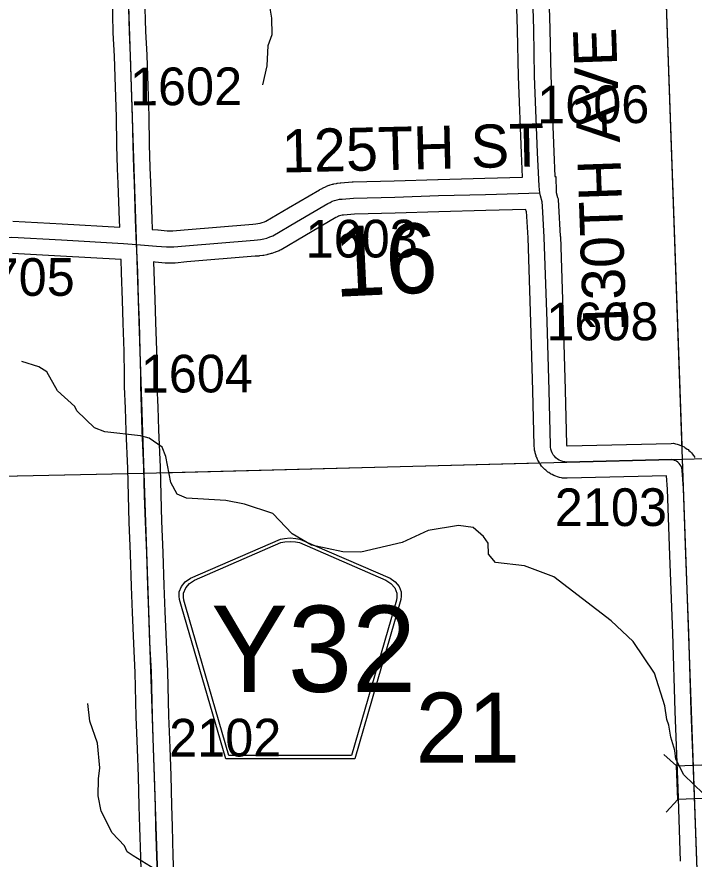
# Model space of a CAD drawing. Extents: x 128.7 to 185.5, y -21.4 to 12.6.
# Drawn here: x 135.642 to 136.899, y 0.662 to 2.226 of the extents above; entities that cross this region are included whole.
import ezdxf

# ---------------------------------------------------------------- set-up
doc = ezdxf.new("R2010")
doc.units = 0
for name, color, linetype in [('tdCoHydroRiver', 7, 'Continuous'), ('tdCoSecRdNmbr', 7, 'Continuous'), ('tdCoSecRdTxt', 7, 'Continuous'), ('tdCoSecRteBand', 7, 'Continuous'), ('tdCoSecRteCL', 7, 'Continuous'), ('tdCoSectLine', 7, 'Continuous'), ('tdCoSectLinePart', 7, 'Continuous'), ('tdCoSectNmbr', 7, 'Continuous'), ('tdCoShieldCoRteHrd', 7, 'Continuous'), ('tdCoStrucSec', 7, 'Continuous'), ('tdCoSurfConc', 7, 'Continuous'), ('tdCoSurfGravel', 7, 'Continuous')]:
    doc.layers.add(name, color=color, linetype=linetype)

msp = doc.modelspace()

# ---------------------------------------------------------------- linework, layer by layer
at = {"layer": 'tdCoHydroRiver'}
for points in [[(136.0984, 2.1003), (136.1068, 2.1352), (136.1088, 2.1732), (136.116, 2.1939), (136.1151, 2.2239), (136.1073, 2.2726), (136.1006, 2.2834), (136.0795, 2.3017), (136.0283, 2.3238), (135.9795, 2.3712), (135.9695, 2.3867), (135.9566, 2.3958), (135.9013, 2.3988), (135.8678, 2.4088), (135.824, 2.4469), (135.768, 2.472), (135.763, 2.4813), (135.765, 2.5161), (135.7677, 2.532), (135.7656, 2.5493), (135.7542, 2.5616), (135.7287, 2.5671)], [(136.9343, 0.7667), (136.8806, 0.8187), (136.8655, 0.8482), (136.8634, 0.8639), (136.8563, 0.8889), (136.8525, 0.9109), (136.849, 0.9218), (136.845, 0.9469), (136.8258, 1.0079), (136.7861, 1.0666), (136.7454, 1.1048), (136.6387, 1.1867), (136.5844, 1.207), (136.5306, 1.2133), (136.5175, 1.2286), (136.5168, 1.2491), (136.5086, 1.2615), (136.4891, 1.2782), (136.4622, 1.2821), (136.4057, 1.2725), (136.3574, 1.2504), (136.2807, 1.2323), (136.2475, 1.2328), (136.1888, 1.2452), (136.1534, 1.2662), (136.1175, 1.3045), (136.0649, 1.3218), (136.0299, 1.3286), (135.9572, 1.3326), (135.9396, 1.34), (135.9279, 1.3617), (135.9185, 1.4103), (135.9117, 1.4274), (135.8875, 1.444), (135.8716, 1.4483), (135.8051, 1.4557), (135.7859, 1.463), (135.7533, 1.4951), (135.7499, 1.5029), (135.7175, 1.5318), (135.6974, 1.5675), (135.6829, 1.5765), (135.6511, 1.5866)], [(135.9143, 0.6338), (135.858, 0.6684), (135.8468, 0.6759), (135.8417, 0.6868), (135.8188, 0.7113), (135.7986, 0.7517), (135.793, 0.7799), (135.7936, 0.8115), (135.7961, 0.8321), (135.7915, 0.8777), (135.7776, 0.9183), (135.7735, 0.9513)]]:
    msp.add_lwpolyline(points, dxfattribs=at)
at = {"layer": 'tdCoSecRteBand'}
for points in [[(135.9213, 1.8292), (135.9319, 1.8292), (135.9525, 1.8311), (135.9526, 1.8311), (135.9527, 1.8311), (136.08, 1.8417), (136.0802, 1.8417), (136.0804, 1.8417), (136.0854, 1.8421), (136.0895, 1.8426), (136.0936, 1.8434), (136.0975, 1.8445), (136.1015, 1.8458), (136.1041, 1.8469), (136.1461, 1.8717), (136.1462, 1.8717), (136.1463, 1.8717), (136.2042, 1.9055), (136.2044, 1.9056), (136.2046, 1.9057), (136.2087, 1.908), (136.2097, 1.9086), (136.2108, 1.9091), (136.215, 1.9111), (136.2161, 1.9116), (136.2172, 1.912), (136.2216, 1.9136), (136.2227, 1.914), (136.2238, 1.9144), (136.2283, 1.9156), (136.2294, 1.916), (136.2306, 1.9162), (136.2352, 1.9171), (136.2364, 1.9173), (136.2375, 1.9175), (136.2422, 1.918), (136.2427, 1.9181), (136.2433, 1.9181), (136.2648, 1.9199), (136.2656, 1.9199), (136.2664, 1.92), (136.3428, 1.9219), (136.4238, 1.9244), (136.4239, 1.9244), (136.424, 1.9244), (136.511, 1.9266), (136.5807, 1.9285), (136.5788, 1.9734), (136.5788, 1.9735), (136.5788, 1.9736), (136.5733, 2.1154), (136.5733, 2.1156), (136.5733, 2.1159), (136.5716, 2.2023), (136.5681, 2.3228)], [(136.6281, 2.3245), (136.6316, 2.2039), (136.6316, 2.2038), (136.6316, 2.2037), (136.6333, 2.1174), (136.6387, 1.9759), (136.6407, 1.9301), (136.6424, 1.9301), (136.6431, 1.9018), (136.6433, 1.9003), (136.6459, 1.8913), (136.6468, 1.8885), (136.647, 1.8856), (136.6477, 1.8772), (136.6478, 1.8767), (136.6478, 1.8763), (136.651, 1.819), (136.651, 1.8187), (136.6511, 1.8184), (136.6565, 1.6618), (136.6565, 1.6617), (136.6565, 1.6616), (136.6602, 1.5337), (136.6602, 1.5336), (136.6602, 1.5335), (136.6626, 1.4322), (136.6627, 1.4307), (136.6627, 1.4306), (136.6628, 1.4304), (136.6629, 1.4303), (136.6629, 1.4301), (136.663, 1.43), (136.6631, 1.4299), (136.6633, 1.4298), (136.6634, 1.4297), (136.6635, 1.4297), (136.6638, 1.4296), (136.8571, 1.4345), (136.861, 1.4346), (136.8649, 1.4337), (136.868, 1.433), (136.8698, 1.4325), (136.8716, 1.4318), (136.8731, 1.4313), (136.8745, 1.4307), (136.8763, 1.43), (136.878, 1.4292), (136.8808, 1.4277), (136.8824, 1.4268), (136.884, 1.4257), (136.8866, 1.4238), (136.8881, 1.4228), (136.8895, 1.4215), (136.8919, 1.4193), (136.8933, 1.4181), (136.8945, 1.4166), (136.8965, 1.4142), (136.8978, 1.4128), (136.8988, 1.4112), (136.9005, 1.4085)], [(135.6345, 1.8472), (135.7262, 1.8422), (135.7263, 1.8422), (135.7264, 1.8422), (135.8331, 1.8358), (135.8325, 1.8488), (135.8325, 1.8489), (135.8325, 1.849), (135.8302, 1.9167), (135.8291, 1.9443), (135.8291, 1.9445), (135.8291, 1.9446), (135.8278, 1.9878), (135.8278, 1.988), (135.8278, 1.9881), (135.8268, 2.0406), (135.8251, 2.0956), (135.8232, 2.1533), (135.821, 2.1969), (135.821, 2.1973), (135.821, 2.1976), (135.8193, 2.2624)], [(135.8793, 2.2642), (135.881, 2.1995), (135.8831, 2.1559), (135.8831, 2.1557), (135.8831, 2.1555), (135.885, 2.0975), (135.885, 2.0975), (135.885, 2.0975), (135.8868, 2.0423), (135.8868, 2.0421), (135.8868, 2.042), (135.8878, 1.9895), (135.8891, 1.9465), (135.8902, 1.9189), (135.8902, 1.9189), (135.8902, 1.9188), (135.8925, 1.8511), (135.8933, 1.8316), (135.9036, 1.8309), (135.9039, 1.8308), (135.9042, 1.8308), (135.9213, 1.8292)], [(136.8744, 0.6585), (136.8698, 0.7941), (136.8641, 0.9365), (136.8641, 0.9367), (136.8641, 0.9369), (136.8599, 1.0817), (136.8542, 1.2261), (136.8542, 1.2261), (136.8542, 1.2262), (136.85, 1.3495), (136.848, 1.3743), (136.664, 1.3696), (136.6627, 1.3696), (136.6614, 1.3697), (136.6574, 1.3699), (136.6552, 1.3701), (136.653, 1.3705), (136.6494, 1.3713), (136.6476, 1.3717), (136.646, 1.3723), (136.6424, 1.3735), (136.6408, 1.374), (136.6392, 1.3748), (136.6358, 1.3764), (136.6342, 1.3772), (136.6327, 1.3781), (136.6296, 1.3801), (136.6281, 1.3811), (136.6267, 1.3822), (136.6238, 1.3845), (136.6224, 1.3857), (136.6212, 1.387), (136.6186, 1.3896), (136.6174, 1.3909), (136.6163, 1.3923), (136.6141, 1.3953), (136.613, 1.3967), (136.6121, 1.3982), (136.6102, 1.4014), (136.6093, 1.403), (136.6086, 1.4046), (136.6071, 1.408), (136.6064, 1.4096), (136.6059, 1.4113), (136.6048, 1.4149), (136.6043, 1.4166), (136.604, 1.4183), (136.6033, 1.422), (136.603, 1.4237), (136.6029, 1.4255), (136.6027, 1.4292), (136.6027, 1.4297), (136.6027, 1.4302), (136.6002, 1.532), (136.5965, 1.6598), (136.5911, 1.816), (136.5883, 1.8657), (136.5875, 1.8656), (136.5871, 1.8686), (136.5126, 1.8666), (136.5126, 1.8666), (136.5126, 1.8666), (136.4256, 1.8644), (136.3445, 1.862), (136.3445, 1.8619), (136.3444, 1.8619), (136.2688, 1.86), (136.2487, 1.8584), (136.2458, 1.858), (136.2436, 1.8576), (136.2413, 1.857), (136.2392, 1.8562), (136.2371, 1.8552), (136.2343, 1.8536), (136.1766, 1.8199), (136.1327, 1.7941), (136.1308, 1.793), (136.1288, 1.7922), (136.1232, 1.7899), (136.1223, 1.7895), (136.1214, 1.7892), (136.1157, 1.7873), (136.1148, 1.787), (136.1139, 1.7867), (136.1081, 1.7852), (136.1072, 1.7849), (136.1062, 1.7848), (136.1003, 1.7836), (136.0994, 1.7834), (136.0984, 1.7833), (136.0925, 1.7825), (136.0915, 1.7823), (136.0906, 1.7823), (136.0847, 1.7819), (135.9578, 1.7713), (135.936, 1.7693), (135.9346, 1.7692), (135.9333, 1.7692), (135.9199, 1.7692), (135.9186, 1.7692), (135.9172, 1.7693), (135.899, 1.771), (135.8957, 1.7713), (135.8963, 1.7533), (135.8963, 1.7533), (135.8963, 1.7532), (135.898, 1.7023), (135.8995, 1.6597), (135.8995, 1.6596), (135.8995, 1.6595), (135.901, 1.6071), (135.901, 1.6071), (135.901, 1.607), (135.9021, 1.5622), (135.9021, 1.5619), (135.9021, 1.5615), (135.9021, 1.5414), (135.9036, 1.5019), (135.9036, 1.5018), (135.9036, 1.5017), (135.9049, 1.4597), (135.9078, 1.39), (135.9078, 1.3898), (135.9078, 1.3896), (135.9093, 1.3387), (135.9093, 1.3386), (135.9093, 1.3386), (135.9106, 1.2899), (135.9132, 1.2317), (135.9132, 1.2316), (135.9132, 1.2314), (135.9151, 1.1708), (135.917, 1.1225), (135.917, 1.1225), (135.917, 1.1224), (135.9191, 1.0651), (135.9217, 1.0113), (135.9217, 1.011), (135.9217, 1.0106), (135.9236, 0.9288), (135.9259, 0.869), (135.9259, 0.8689), (135.926, 0.8688), (135.9277, 0.8177), (135.9277, 0.8176), (135.9277, 0.8175), (135.9292, 0.7623), (135.9302, 0.7229), (135.9319, 0.6687), (135.9336, 0.6182)], [(135.8737, 0.6163), (135.872, 0.6667), (135.872, 0.6667), (135.8719, 0.6668), (135.8702, 0.7211), (135.8702, 0.7212), (135.8702, 0.7212), (135.8692, 0.7607), (135.8677, 0.8157), (135.866, 0.8667), (135.8636, 0.9267), (135.8636, 0.9269), (135.8636, 0.9272), (135.8617, 1.0088), (135.8592, 1.0624), (135.8592, 1.0625), (135.8592, 1.0627), (135.857, 1.1202), (135.8551, 1.1685), (135.8551, 1.1686), (135.8551, 1.1688), (135.8532, 1.2293), (135.8507, 1.2875), (135.8506, 1.2878), (135.8506, 1.288), (135.8494, 1.337), (135.8479, 1.3877), (135.8449, 1.4573), (135.8449, 1.4575), (135.8449, 1.4577), (135.8436, 1.4998), (135.8421, 1.5397), (135.8421, 1.5403), (135.8421, 1.5409), (135.8421, 1.5612), (135.8411, 1.6055), (135.8396, 1.6577), (135.8381, 1.7003), (135.8381, 1.7003), (135.8381, 1.7003), (135.8364, 1.7512), (135.8355, 1.7756), (135.7229, 1.7823), (135.6337, 1.7871)]]:
    msp.add_lwpolyline(points, dxfattribs=at)
at = {"layer": 'tdCoSecRteCL'}
for points in [[(135.8644, 1.8036), (135.8625, 1.85), (135.8602, 1.9178), (135.8591, 1.9455), (135.8578, 1.9887), (135.8568, 2.0414), (135.8551, 2.0965), (135.8531, 2.1545), (135.851, 2.1984), (135.8493, 2.2634), (135.847, 2.3264), (135.8453, 2.3739), (135.8436, 2.4449), (135.8414, 2.5071), (135.8399, 2.5538), (135.8382, 2.5994), (135.8369, 2.6297)], [(136.6132, 1.8994), (136.6115, 1.9121), (136.6087, 1.9747), (136.6033, 2.1165), (136.6016, 2.2031), (136.5981, 2.3237)], [(135.8644, 1.8036), (135.9015, 1.8009), (135.9199, 1.7992), (135.9333, 1.7992), (135.9552, 1.8012), (136.0825, 1.8118), (136.0885, 1.8122), (136.0945, 1.813), (136.1004, 1.8142), (136.1062, 1.8157), (136.1119, 1.8177), (136.1175, 1.8199), (136.1614, 1.8458), (136.2193, 1.8796), (136.2234, 1.8819), (136.2276, 1.8839), (136.232, 1.8855), (136.2365, 1.8868), (136.2411, 1.8877), (136.2457, 1.8882), (136.2672, 1.89), (136.3436, 1.8919), (136.4248, 1.8944), (136.5118, 1.8966), (136.6132, 1.8994)], [(136.8997, 0.7952), (136.8941, 0.9377), (136.8899, 1.0827), (136.8842, 1.2272), (136.88, 1.3513), (136.8773, 1.3841), (136.8768, 1.3893), (136.8754, 1.3921), (136.8737, 1.3948), (136.8716, 1.3972), (136.8693, 1.3993), (136.8667, 1.4012), (136.8639, 1.4027), (136.8624, 1.4032), (136.8609, 1.4038), (136.8578, 1.4045), (136.6632, 1.3996), (136.6593, 1.3999), (136.6557, 1.4006), (136.6521, 1.4018), (136.6488, 1.4034), (136.6457, 1.4054), (136.6428, 1.4078), (136.6402, 1.4105), (136.638, 1.4134), (136.6361, 1.4166), (136.6346, 1.42), (136.6335, 1.4236), (136.6329, 1.4272), (136.6327, 1.4309), (136.6302, 1.5328), (136.6265, 1.6608), (136.6211, 1.8174), (136.6179, 1.8746), (136.6171, 1.883), (136.6139, 1.8941), (136.6132, 1.8994)], [(135.3697, 1.6709), (135.4376, 1.7228), (135.4943, 1.7652), (135.5116, 1.7773), (135.5286, 1.7861), (135.5429, 1.7921), (135.5629, 1.7985), (135.5777, 1.8044), (135.5912, 1.8088), (135.6016, 1.8125), (135.6144, 1.8152), (135.6329, 1.8172), (135.7246, 1.8123), (135.84, 1.8054), (135.8644, 1.8036)], [(135.9036, 0.6172), (135.9019, 0.6677), (135.9002, 0.7221), (135.8992, 0.7615), (135.8977, 0.8167), (135.896, 0.8678), (135.8936, 0.9279), (135.8917, 1.0099), (135.8892, 1.0638), (135.887, 1.1213), (135.8851, 1.1697), (135.8832, 1.2304), (135.8806, 1.2888), (135.8793, 1.3378), (135.8779, 1.3887), (135.8749, 1.4586), (135.8736, 1.5008), (135.8721, 1.5409), (135.8721, 1.5615), (135.871, 1.6063), (135.8695, 1.6587), (135.8681, 1.7013), (135.8664, 1.7522), (135.8649, 1.7923), (135.8644, 1.8036)]]:
    msp.add_lwpolyline(points, dxfattribs=at)
at = {"layer": 'tdCoSectLine'}
for points in [[(136.842, 2.4066), (136.8772, 1.4049)], [(135.8448, 2.3793), (135.8778, 1.379)], [(136.8772, 1.4049), (137.8803, 1.4327)], [(135.8778, 1.379), (136.8772, 1.4049)], [(136.8772, 1.4049), (136.9131, 0.4007)], [(134.8785, 1.3578), (135.8778, 1.379)], [(135.8778, 1.379), (135.9118, 0.3773)]]:
    msp.add_lwpolyline(points, dxfattribs=at)
at = {"layer": 'tdCoSectLinePart'}
for points in [[(136.842, 2.4066), (136.8763, 1.4297)], [(135.9072, 1.3797), (136.6123, 1.398)], [(135.4095, 1.3691), (135.8472, 1.3783)]]:
    msp.add_lwpolyline(points, dxfattribs=at)
at = {"layer": 'tdCoShieldCoRteHrd'}
for points in [[(136.0298, 0.8488), (135.9478, 1.1317), (135.944, 1.1448), (135.9432, 1.1507), (135.9432, 1.1585), (135.9475, 1.1688), (135.9547, 1.1773), (135.9643, 1.184), (136.1316, 1.2563), (136.1391, 1.258), (136.1495, 1.2589), (136.16, 1.258), (136.1675, 1.2563), (136.3348, 1.184), (136.3443, 1.1773), (136.3516, 1.1688), (136.3558, 1.1585), (136.3558, 1.1507), (136.3551, 1.1448), (136.3512, 1.1317), (136.2693, 0.8488)], [(136.0356, 0.8551), (135.9559, 1.1304), (135.9522, 1.143), (135.9515, 1.1486), (135.9515, 1.1561), (135.9556, 1.166), (135.9625, 1.1742), (135.9717, 1.1806), (136.1323, 1.2501), (136.1395, 1.2516), (136.1495, 1.2525), (136.1595, 1.2516), (136.1668, 1.2501), (136.3273, 1.1806), (136.3365, 1.1742), (136.3435, 1.166), (136.3476, 1.1561), (136.3476, 1.1486), (136.3469, 1.143), (136.3432, 1.1304), (136.2634, 0.8551)]]:
    msp.add_lwpolyline(points, close=True, dxfattribs=at)
at = {"layer": 'tdCoStrucSec'}
for p, q in [((136.8664, 0.8355), (136.8434, 0.8567)), ((136.8689, 0.7729), (136.8477, 0.7499))]:
    msp.add_line(p, q, dxfattribs=at)
msp.add_lwpolyline([(136.8689, 0.7729), (136.8664, 0.8355), (136.929, 0.838), (136.9315, 0.7754)], close=True, dxfattribs=at)
at = {"layer": 'tdCoSurfConc'}
msp.add_lwpolyline([(135.9036, 0.6172), (135.9019, 0.6677), (135.9002, 0.7221), (135.8992, 0.7615), (135.8977, 0.8167), (135.896, 0.8678), (135.8936, 0.9279), (135.8917, 1.0099), (135.8892, 1.0638), (135.887, 1.1213), (135.8851, 1.1697), (135.8832, 1.2304), (135.8806, 1.2888), (135.8793, 1.3378), (135.8779, 1.3887), (135.8749, 1.4586), (135.8736, 1.5008), (135.8721, 1.5409), (135.8721, 1.5615), (135.871, 1.6063), (135.8695, 1.6587), (135.8681, 1.7013), (135.8664, 1.7522), (135.8649, 1.7923), (135.8644, 1.8036), (135.8625, 1.85), (135.8602, 1.9178), (135.8591, 1.9455), (135.8578, 1.9887), (135.8568, 2.0414), (135.8551, 2.0965), (135.8531, 2.1545), (135.851, 2.1984), (135.8493, 2.2634)], dxfattribs=at)
at = {"layer": 'tdCoSurfGravel'}
for points in [[(136.6632, 1.3996), (136.6593, 1.3999), (136.6557, 1.4006), (136.6521, 1.4018), (136.6488, 1.4034), (136.6457, 1.4054), (136.6428, 1.4078), (136.6402, 1.4105), (136.638, 1.4134), (136.6361, 1.4166), (136.6346, 1.42), (136.6335, 1.4236), (136.6329, 1.4272), (136.6327, 1.4309), (136.6302, 1.5328), (136.6265, 1.6608), (136.6211, 1.8174), (136.6179, 1.8746), (136.6171, 1.883), (136.6139, 1.8941), (136.6132, 1.8994), (136.6115, 1.9121), (136.6087, 1.9747), (136.6033, 2.1165), (136.6016, 2.2031), (136.5981, 2.3237)], [(135.8644, 1.8036), (135.9015, 1.8009), (135.9199, 1.7992), (135.9333, 1.7992), (135.9552, 1.8012), (136.0825, 1.8118), (136.0885, 1.8122), (136.0945, 1.813), (136.1004, 1.8142), (136.1062, 1.8157), (136.1119, 1.8177), (136.1175, 1.8199), (136.1614, 1.8458), (136.2193, 1.8796), (136.2234, 1.8819), (136.2276, 1.8839), (136.232, 1.8855), (136.2365, 1.8868), (136.2411, 1.8877), (136.2457, 1.8882), (136.2672, 1.89), (136.3436, 1.8919), (136.4248, 1.8944), (136.5118, 1.8966), (136.6132, 1.8994)], [(135.6329, 1.8172), (135.7246, 1.8123), (135.84, 1.8054), (135.8644, 1.8036)], [(136.6632, 1.3996), (136.8578, 1.4045), (136.8609, 1.4038), (136.8624, 1.4032)], [(136.931, -0.097), (136.9283, -0.0364), (136.9266, 0.0149), (136.9234, 0.1007), (136.9187, 0.2418), (136.914, 0.3843), (136.9091, 0.5222), (136.9044, 0.6595), (136.8997, 0.7952), (136.8941, 0.9377), (136.8899, 1.0827), (136.8842, 1.2272), (136.88, 1.3513), (136.8773, 1.3841), (136.8768, 1.3893), (136.8754, 1.3921), (136.8737, 1.3948), (136.8716, 1.3972), (136.8693, 1.3993), (136.8667, 1.4012), (136.8639, 1.4027), (136.8624, 1.4032)]]:
    msp.add_lwpolyline(points, dxfattribs=at)

# ---------------------------------------------------------------- texts
at = {"layer": 'tdCoSecRdNmbr'}
for s, rotation, p in [('1602', 0.1039, (135.8521, 2.0622)), ('1606', 0.1045, (136.608, 2.0288)), ('1603', 0.1041, (136.1782, 1.7794)), ('1705', 0.1037, (135.5413, 1.7081)), ('1608', 0.1044, (136.6251, 1.6256)), ('1604', 0.1039, (135.8721, 1.5288)), ('2103', 0.1045, (136.6408, 1.2807)), ('2102', 0.1039, (135.9248, 0.8528))]:
    msp.add_text(s, height=0.07, rotation=rotation, dxfattribs=at).set_placement(p)
at = {"layer": 'tdCoSecRdTxt'}
for s, rotation, p in [('130TH AVE', 92, (136.774, 1.6425)), ('125TH ST', 1.3807, (136.1348, 1.9372))]:
    msp.add_text(s, height=0.08, rotation=rotation, dxfattribs=at).set_placement(p)
at = {"layer": 'tdCoSectNmbr'}
for s, rotation, p in [('16', 2.6565, (136.2325, 1.7064)), ('21', 0.1042, (136.3825, 0.8415))]:
    msp.add_text(s, height=0.13, rotation=rotation, dxfattribs=at).set_placement(p)
at = {"layer": 'tdCoShieldCoRteHrd'}
msp.add_text('Y32', height=0.16, dxfattribs=at).set_placement((136.0026, 0.973))

doc.saveas('drawing.dxf')
